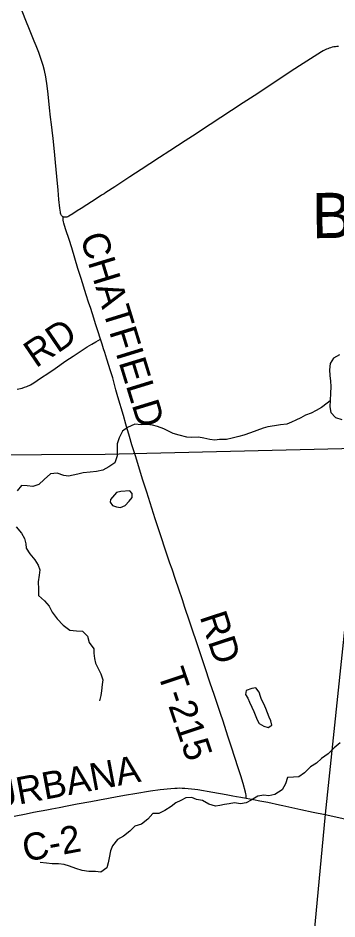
# Model space of a CAD drawing. Extents: x 0 to 1101, y 0 to 440.
# Drawn here: x 848.986 to 849.653, y 370.612 to 372.497 of the extents above; entities that cross this region are included whole.
import ezdxf

# ---------------------------------------------------------------- set-up
doc = ezdxf.new("R2010")
doc.units = 0
for name, color, linetype in [('GM_X_County_Road', 7, 'Continuous'), ('GM_X_County_Road_Text', 7, 'Continuous'), ('GM_X_Minor_Lake', 7, 'Continuous'), ('GM_X_Minor_Lake_Text', 7, 'Continuous'), ('GM_X_Minor_River', 7, 'Continuous'), ('GM_X_Rail_Line', 7, 'Continuous'), ('GM_X_Township', 7, 'Continuous'), ('GM_X_Township_Road', 7, 'Continuous'), ('GM_X_Township_Road_Text', 7, 'Continuous')]:
    doc.layers.add(name, color=color, linetype=linetype)

msp = doc.modelspace()

# ---------------------------------------------------------------- linework, layer by layer
at = {"layer": 'GM_X_County_Road'}
msp.add_lwpolyline([(850.9258, 368.899), (850.9258, 375.8797), (850.1463, 375.9688), (850.1084, 375.659), (850.0881, 375.4017), (850.0422, 374.8961), (850.0054, 374.4861), (849.9545, 374.031), (849.8439, 372.9428), (849.801, 372.4523), (849.7903, 372.3822), (849.6279, 370.8315), (849.4693, 369.1354), (849.458, 369.0211), (849.8405, 368.9951), (850.2763, 368.9519), (850.8932, 368.9025)], close=True, dxfattribs=at)
for points in [[(849.0804, 372.0814), (849.0797, 372.0817), (849.0788, 372.0823), (849.0777, 372.0833), (849.0768, 372.0843), (849.0762, 372.0855), (849.0755, 372.0869), (849.0749, 372.0888), (849.0743, 372.0909), (849.0732, 372.0995), (849.0714, 372.118), (849.0697, 372.1372), (849.067, 372.1656), (849.0642, 372.1953), (849.0619, 372.2182), (849.0593, 372.2454), (849.0572, 372.2627), (849.0557, 372.2744), (849.0539, 372.2898), (849.0517, 372.3094), (849.0488, 372.3378), (849.0468, 372.3557), (849.0439, 372.3742), (849.0411, 372.3876), (849.0384, 372.3979), (849.0344, 372.4103), (849.0292, 372.425), (849.0238, 372.4389), (849.0198, 372.4486), (849.0098, 372.4734), (849.0024, 372.4918), (848.9907, 372.5206)], [(849.6559, 372.4379), (849.6525, 372.4376), (849.6493, 372.4372), (849.6462, 372.4367), (849.6428, 372.436), (849.6395, 372.4352), (849.6365, 372.4342), (849.6335, 372.4332), (849.6305, 372.432), (849.6277, 372.4307), (849.6238, 372.4288), (849.6205, 372.4268), (849.5823, 372.4024), (849.5572, 372.3863), (849.535, 372.3714), (849.5154, 372.3582), (849.4869, 372.3394), (849.4566, 372.3198), (849.4321, 372.304), (849.3876, 372.2745), (849.3507, 372.2504), (849.3351, 372.2402), (849.3034, 372.2195), (849.2815, 372.2052), (849.2612, 372.1921), (849.2435, 372.1806), (849.2196, 372.165), (849.205, 372.1555), (849.1885, 372.1444), (849.1696, 372.1324), (849.1656, 372.1297), (849.1604, 372.1265), (849.1513, 372.1207), (849.1176, 372.099), (849.1093, 372.0936), (849.1006, 372.0879), (849.0918, 372.0825), (849.0897, 372.0815), (849.0876, 372.0808), (849.086, 372.0806), (849.0846, 372.0805), (849.0834, 372.0806), (849.0821, 372.0808), (849.0804, 372.0814)], [(848.9775, 370.8277), (849.0031, 370.8327), (849.0183, 370.8357), (849.0458, 370.8409), (849.0562, 370.8429), (849.072, 370.8459), (849.0884, 370.8492), (849.1092, 370.8532), (849.1378, 370.8585), (849.1561, 370.8619), (849.1751, 370.8654), (849.1934, 370.8687), (849.2124, 370.8719), (849.2302, 370.8749), (849.2627, 370.8802), (849.283, 370.8832), (849.2907, 370.8842), (849.2978, 370.885), (849.3052, 370.8857), (849.3134, 370.8862), (849.3185, 370.8864), (849.3235, 370.8865), (849.329, 370.8864), (849.3345, 370.8861), (849.3414, 370.8856), (849.3482, 370.885), (849.3554, 370.8842), (849.3617, 370.8832), (849.393, 370.8779), (849.4211, 370.8727), (849.4346, 370.8702), (849.4425, 370.8687), (849.4517, 370.8671), (849.4629, 370.8652)], [(849.4629, 370.8652), (849.4706, 370.8638), (849.478, 370.8625), (849.4914, 370.8599), (849.5081, 370.8565), (849.5322, 370.8515), (849.5396, 370.8499), (849.5771, 370.8416), (849.6032, 370.8361), (849.6282, 370.831)], [(849.6282, 370.831), (849.6628, 370.8234), (849.6773, 370.8202), (849.6812, 370.8195), (849.6858, 370.819), (849.6897, 370.8187), (849.6932, 370.8186), (849.6958, 370.8186), (849.6986, 370.8188), (849.7008, 370.8191), (849.7028, 370.8195), (849.7066, 370.8205), (849.714, 370.8228), (849.7297, 370.8286), (849.7643, 370.8425), (849.7765, 370.8473), (849.7876, 370.8515)]]:
    msp.add_lwpolyline(points, dxfattribs=at)
at = {"layer": 'GM_X_Minor_Lake'}
for points in [[(849.1916, 371.505), (849.1792, 371.49), (849.1788, 371.4843), (849.1836, 371.4774), (849.1919, 371.4746), (849.1998, 371.473), (849.205, 371.4754)], [(849.205, 371.4754), (849.2101, 371.4777), (849.2185, 371.4867), (849.2247, 371.4942), (849.2248, 371.5025), (849.2193, 371.5083), (849.2011, 371.5071), (849.1916, 371.505)], [(849.5141, 371.0163), (849.5162, 371.0177), (849.5141, 371.0269), (849.5108, 371.0345), (849.5072, 371.0437), (849.5039, 371.0528), (849.4999, 371.0627), (849.4951, 371.0719), (849.493, 371.078), (849.4901, 371.0872), (849.483, 371.096), (849.4747, 371.0943), (849.4629, 371.0907)], [(849.4629, 371.0907), (849.4616, 371.0823), (849.4661, 371.0743), (849.4701, 371.0659), (849.4745, 371.0556), (849.4792, 371.0464), (849.4857, 371.0292), (849.4902, 371.0216), (849.4999, 371.0157), (849.5089, 371.0129), (849.5141, 371.0163)]]:
    msp.add_lwpolyline(points, dxfattribs=at)
at = {"layer": 'GM_X_Minor_River'}
for points in [[(849.6577, 371.7926), (849.6455, 371.786), (849.6385, 371.7744), (849.6372, 371.7615), (849.6378, 371.7494), (849.6394, 371.7373), (849.6397, 371.7267), (849.6394, 371.7119), (849.6384, 371.6979), (849.6378, 371.6839), (849.6399, 371.6721), (849.6496, 371.6617), (849.6627, 371.6577)], [(849.6384, 371.6964), (849.6323, 371.6916), (849.62, 371.6827), (849.6093, 371.676), (849.5986, 371.6705), (849.5868, 371.6662), (849.5769, 371.6611), (849.567, 371.6563), (849.5575, 371.6519), (849.548, 371.6479), (849.5347, 371.6459), (849.5218, 371.6442), (849.5082, 371.6421), (849.4987, 371.6393), (849.485, 371.6342), (849.4716, 371.6295), (849.4579, 371.6244), (849.4473, 371.6216), (849.4336, 371.6184), (849.4215, 371.6159), (849.4071, 371.6154), (849.3973, 371.6144), (849.3867, 371.6158), (849.3746, 371.6186), (849.3629, 371.6203), (849.3493, 371.6194), (849.3387, 371.6207), (849.3229, 371.6244), (849.3105, 371.628), (849.3003, 371.6327), (849.2906, 371.6378), (849.2774, 371.6426), (849.2669, 371.6458), (849.2556, 371.6471), (849.2434, 371.6462), (849.2298, 371.6475), (849.2146, 371.6406), (849.2039, 371.6328), (849.1972, 371.6193), (849.1929, 371.6065), (849.193, 371.594), (849.1928, 371.5811), (849.1884, 371.5668), (849.1758, 371.5583), (849.1632, 371.5513), (849.1499, 371.5488), (849.1363, 371.5472), (849.1223, 371.5459), (849.1109, 371.5431), (849.0911, 371.5388), (849.0813, 371.5405), (849.0674, 371.5449), (849.0538, 371.544), (849.0407, 371.5321), (849.0296, 371.5217), (849.017, 371.5169), (849.005, 371.5187), (848.9929, 371.5196), (848.984, 371.5084)], [(848.9816, 371.4326), (848.9928, 371.4196), (848.9994, 371.4081), (849.0022, 371.3974), (849.0025, 371.3879), (849.0102, 371.3764), (849.0206, 371.3638), (849.028, 371.353), (849.0312, 371.3431), (849.0303, 371.3314), (849.0278, 371.3178), (849.0283, 371.3022), (849.0285, 371.2889), (849.0412, 371.2781), (849.0508, 371.267), (849.057, 371.254), (849.0674, 371.2402), (849.0804, 371.2274), (849.0943, 371.2166), (849.1079, 371.2152), (849.1203, 371.2143), (849.1311, 371.2038), (849.1343, 371.1909), (849.1443, 371.1778), (849.1442, 371.1684), (849.1455, 371.1573), (849.1476, 371.1475), (849.1538, 371.1348), (849.1586, 371.1253), (849.1629, 371.1131), (849.1616, 371.1029), (849.1603, 371.0896), (849.159, 371.0798), (849.1562, 371.0688)], [(849.6593, 370.9812), (849.6471, 370.9704), (849.634, 370.9578), (849.6206, 370.9481), (849.6099, 370.9384), (849.5976, 370.9307), (849.5846, 370.918), (849.5731, 370.9099), (849.5621, 370.9093), (849.5492, 370.9084), (849.5452, 370.8951), (849.5382, 370.8824), (849.5229, 370.8731), (849.51, 370.8703), (849.4998, 370.8712), (849.487, 370.8696), (849.4732, 370.8607), (849.4629, 370.8555), (849.4511, 370.8535), (849.4383, 370.8552), (849.4273, 370.8535), (849.4178, 370.8521), (849.408, 370.85), (849.3985, 370.8486), (849.3846, 370.8527), (849.3714, 370.8601), (849.359, 370.8626), (849.3492, 370.8665), (849.3364, 370.866), (849.326, 370.8601), (849.3161, 370.8553), (849.3062, 370.8479), (849.2928, 370.8394), (849.2802, 370.8328), (849.2677, 370.833), (849.257, 370.8214), (849.2439, 370.8106), (849.2302, 370.8067), (849.2195, 370.7962), (849.2065, 370.7858), (849.1935, 370.7784), (849.1834, 370.7653), (849.1795, 370.7552), (849.1766, 370.7404), (849.1742, 370.7302)], [(849.1742, 370.7302), (849.1713, 370.7196), (849.1587, 370.7107), (849.1478, 370.7117), (849.1341, 370.7119), (849.1198, 370.7137), (849.1066, 370.7184), (849.0935, 370.7228), (849.0822, 370.7264), (849.0701, 370.7277), (849.0572, 370.728), (849.0455, 370.7293), (849.0319, 370.7303)]]:
    msp.add_lwpolyline(points, dxfattribs=at)
at = {"layer": 'GM_X_Rail_Line'}
msp.add_lwpolyline([(846.8234, 372.0596), (847.2573, 371.9407), (847.6801, 371.8252), (848.3834, 371.6298), (848.4916, 371.6028), (848.5504, 371.5906), (848.5946, 371.5837), (848.6353, 371.5818), (849.1682, 371.5851), (849.9247, 371.6029), (850.0666, 371.6057), (850.2337, 371.6116), (850.331, 371.6183), (850.4435, 371.6276), (850.7459, 371.6566), (850.9258, 371.6712)], dxfattribs=at)
at = {"layer": 'GM_X_Township'}
msp.add_lwpolyline([(849.9545, 374.031), (849.8439, 372.9428), (849.801, 372.4523), (849.7903, 372.3822), (849.6279, 370.8315), (849.4693, 369.1354), (849.458, 369.0211), (849.1756, 369.0468), (848.9835, 369.0702), (848.1881, 369.1294), (847.2656, 369.2256), (846.5466, 369.2884), (846.0672, 369.3302), (844.8955, 369.3794), (844.7671, 369.3901), (844.7764, 369.459), (844.8107, 369.7452), (844.9343, 370.7914), (845.2, 372.8166), (845.355, 374.0482)], dxfattribs=at)
at = {"layer": 'GM_X_Township_Road'}
for points in [[(849.1583, 371.8252), (849.1526, 371.8432), (849.148, 371.8574), (849.1442, 371.8692), (849.1378, 371.8893), (849.1335, 371.9029), (849.1286, 371.9183), (849.1179, 371.9521), (849.1112, 371.9734), (849.1046, 371.9948), (849.0981, 372.0162), (849.0925, 372.0339), (849.086, 372.054), (849.083, 372.0634), (849.0817, 372.0682), (849.081, 372.071), (849.0803, 372.0745), (849.0801, 372.0763), (849.08, 372.0779), (849.0803, 372.0803), (849.0804, 372.0814)], [(848.984, 371.7209), (848.9943, 371.7232), (848.9991, 371.7247), (849.0043, 371.7267), (849.0116, 371.7301), (849.0187, 371.734), (849.0331, 371.7437), (849.05, 371.7553), (849.0633, 371.7644), (849.086, 371.7798), (849.101, 371.7896), (849.1305, 371.8092), (849.14, 371.815), (849.1487, 371.8199), (849.1583, 371.8252)], [(849.4629, 370.8652), (849.4628, 370.869), (849.4626, 370.8715), (849.4622, 370.8741), (849.4614, 370.8775), (849.4563, 370.8959), (849.4514, 370.9119), (849.4459, 370.929), (849.439, 370.9503), (849.4322, 370.9716), (849.4248, 370.9947), (849.4145, 371.0266), (849.409, 371.0425), (849.3957, 371.0819), (849.3876, 371.106), (849.3762, 371.1402), (849.365, 371.1731), (849.3442, 371.2356), (849.3348, 371.2639), (849.3295, 371.2799), (849.3221, 371.3023), (849.3152, 371.3229), (849.3078, 371.344), (849.3032, 371.3569), (849.2981, 371.3715), (849.2918, 371.3903), (849.2862, 371.4074), (849.28, 371.4263), (849.2772, 371.4351), (849.2724, 371.4499), (849.2654, 371.4718), (849.2548, 371.5055), (849.2462, 371.5328), (849.2319, 371.5791), (849.2239, 371.6046), (849.2189, 371.622), (849.2112, 371.6478), (849.2062, 371.6655), (849.1946, 371.7048), (849.1905, 371.7198), (849.1839, 371.7443), (849.1793, 371.7591), (849.1718, 371.7833), (849.1673, 371.7977), (849.1648, 371.8053), (849.1616, 371.8149), (849.1583, 371.8252)]]:
    msp.add_lwpolyline(points, dxfattribs=at)

# ---------------------------------------------------------------- texts
at = {"layer": 'GM_X_County_Road_Text'}
for s, rotation, p in [('URBANA', 10.6774, (848.9336, 370.8415)), ('C-2', 10.7829, (849.0007, 370.7318))]:
    msp.add_text(s, height=0.05682, rotation=rotation, dxfattribs=at).set_placement(p)
at = {"layer": 'GM_X_Minor_Lake_Text'}
msp.add_text('Brush', height=0.0947, rotation=0.6111, dxfattribs=at).set_placement((849.6005, 372.0366))
at = {"layer": 'GM_X_Township_Road_Text'}
for s, rotation, p in [('CHATFIELD', 287.0933, (849.1152, 372.0395)), ('RD', 34.2306, (849.0231, 371.764)), ('RD', 288.1254, (849.3652, 371.2453)), ('T-215', 288.5239, (849.2769, 371.1269))]:
    msp.add_text(s, height=0.05682, rotation=rotation, dxfattribs=at).set_placement(p)

doc.saveas('drawing.dxf')
